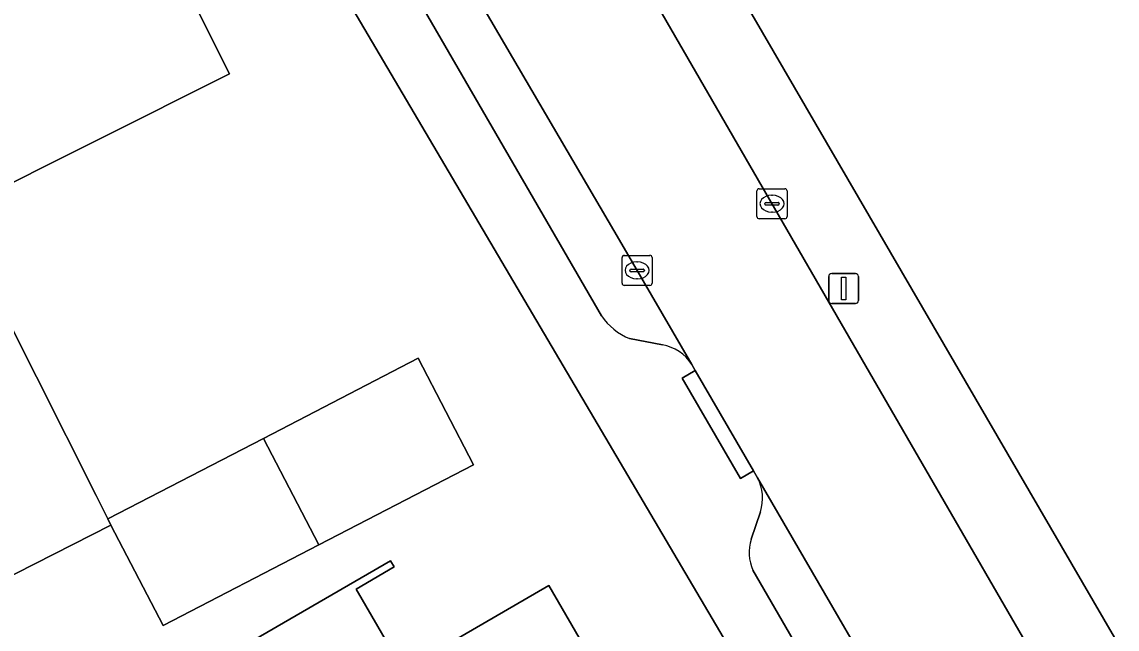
# Model space of a CAD drawing. Extents: x 157320 to 158835, y 386650 to 388491.
# Drawn here: x 157557.12 to 157593.51, y 387592.43 to 387612.62 of the extents above; entities that cross this region are included whole.
import ezdxf

# ---------------------------------------------------------------- set-up
doc = ezdxf.new("R2010")
doc.units = 0
for name, color, linetype in [('IMGEO_Erf', 7, 'Continuous'), ('IMGEO_Kolk', 7, 'Continuous'), ('IMGEO_Lichtmast', 7, 'Continuous'), ('IMGEO_Pand', 7, 'Continuous'), ('IMGEO_Parkeervlak_open', 7, 'Continuous'), ('IMGEO_Rijbaan_lokaal_open', 7, 'Continuous'), ('IMGEO_Voetpad_open', 7, 'Continuous')]:
    doc.layers.add(name, color=color, linetype=linetype)

msp = doc.modelspace()

# ---------------------------------------------------------------- linework, layer by layer
at = {"layer": 'IMGEO_Erf'}
for points in [[(157691.95, 387619.773), (157696.06, 387616.975), (157697.238, 387618.697), (157707.692, 387624.565), (157709.303, 387625.45), (157695.172, 387652.085), (157692.4, 387657.299), (157692.336, 387657.419), (157689.915, 387661.997), (157689.894, 387662.037), (157688.503, 387664.651), (157680.127, 387680.393), (157678.819, 387682.868), (157676.207, 387683.552), (157665.792, 387678.165), (157639.374, 387664.995), (157633.991, 387662.311), (157634.079, 387662.144), (157617.129, 387653.586), (157570.984, 387630.438), (157573.399, 387626.195), (157573.576, 387626.3), (157595.2, 387589.106)], [(157615.927, 387559.839), (157611.374, 387562.193), (157605.111, 387565.47), (157601.282, 387567.578), (157591.851, 387572.768), (157565.719, 387617.13), (157560.875, 387625.389), (157552.086, 387621.025), (157523.261, 387606.675), (157516.796, 387603.48), (157517.241, 387602.962), (157517.52, 387602.638), (157562.957, 387552.907), (157563.938, 387551.687), (157578.677, 387533.351), (157589.022, 387521.485)], [(157555.619, 387604.766), (157559.591, 387596.871), (157559.978, 387596.096), (157565.152, 387598.774), (157570.293, 387601.436), (157572.129, 387597.891), (157566.988, 387595.229), (157561.812, 387592.549), (157560.083, 387595.885), (157556.28, 387593.957)]]:
    msp.add_lwpolyline(points, dxfattribs=at)
for points in [[(157555.215, 387606.486), (157552.713, 387611.421), (157552.103, 387612.624), (157554.807, 387613.947), (157553.681, 387616.145), (157559.863, 387619.203), (157564.017, 387610.895)], [(157574.84, 387575.368), (157570.217, 387572.686), (157568.436, 387575.756), (157569.711, 387576.495), (157566.627, 387581.811), (157563.553, 387587.11), (157562.235, 387586.345), (157560.405, 387589.5), (157565.052, 387592.196), (157569.376, 387594.705), (157569.497, 387594.497), (157568.227, 387593.76), (157569.787, 387591.071), (157571.06, 387591.81), (157574.627, 387593.879), (157577.853, 387588.319), (157581.086, 387582.748), (157577.511, 387580.674), (157576.247, 387579.941), (157577.762, 387577.33), (157579.049, 387578.077), (157579.164, 387577.877)]]:
    msp.add_lwpolyline(points, close=True, dxfattribs=at)
at = {"layer": 'IMGEO_Kolk'}
for p, q in [((157581.547, 387606.149), (157581.547, 387607.001)), ((157581.622, 387607.075), (157582.474, 387607.075)), ((157582.548, 387607.001), (157582.548, 387606.149)), ((157581.806, 387606.569), (157581.806, 387606.581)), ((157581.849, 387606.618), (157582.247, 387606.618)), ((157582.035, 387606.855), (157582.06, 387606.855)), ((157582.29, 387606.581), (157582.29, 387606.569)), ((157582.244, 387606.532), (157581.846, 387606.532)), ((157582.058, 387606.295), (157582.033, 387606.295)), ((157582.474, 387606.075), (157581.622, 387606.075)), ((157577.063, 387603.933), (157577.063, 387604.785)), ((157577.138, 387604.859), (157577.99, 387604.859)), ((157578.064, 387604.785), (157578.064, 387603.933)), ((157577.365, 387604.402), (157577.763, 387604.402)), ((157577.551, 387604.639), (157577.576, 387604.639)), ((157577.322, 387604.353), (157577.322, 387604.365)), ((157577.76, 387604.316), (157577.362, 387604.316)), ((157577.574, 387604.079), (157577.549, 387604.079)), ((157577.806, 387604.365), (157577.806, 387604.353)), ((157577.99, 387603.859), (157577.138, 387603.859))]:
    msp.add_line(p, q, dxfattribs=at)
for points in [[(157581.547, 387606.149), (157581.547, 387607.001)], [(157581.622, 387607.075), (157582.474, 387607.075)], [(157582.548, 387607.001), (157582.548, 387606.149)], [(157582.474, 387606.075), (157581.622, 387606.075)], [(157577.063, 387603.933), (157577.063, 387604.785)], [(157577.138, 387604.859), (157577.99, 387604.859)], [(157578.064, 387604.785), (157578.064, 387603.933)], [(157577.99, 387603.859), (157577.138, 387603.859)]]:
    msp.add_lwpolyline(points, dxfattribs=at)
for centre, radius, start, end in [((157581.624, 387606.999), 0.0765, 91.552, 178.448), ((157581.624, 387606.999), 0.0765, 91.552, 178.448), ((157582.472, 387606.999), 0.0765, 1.552, 88.448), ((157582.472, 387606.999), 0.0765, 1.552, 88.448), ((157581.846, 387606.578), 0.0403, 85.8775, 175.7526), ((157582.251, 387606.58), 0.0386, 1.7309, 96.639), ((157581.843, 387606.568), 0.0366, 178.938, 274.7102), ((157582.247, 387606.575), 0.043, 264.8664, 352.4533), ((157581.624, 387606.151), 0.0765, 181.552, 268.448), ((157581.624, 387606.151), 0.0765, 181.552, 268.448), ((157582.472, 387606.151), 0.0765, 271.552, 358.448), ((157582.472, 387606.151), 0.0765, 271.552, 358.448), ((157577.14, 387604.783), 0.0765, 91.552, 178.448), ((157577.14, 387604.783), 0.0765, 91.552, 178.448), ((157577.988, 387604.783), 0.0765, 1.552, 88.448), ((157577.988, 387604.783), 0.0765, 1.552, 88.448), ((157577.362, 387604.362), 0.0403, 85.8775, 175.7526), ((157577.767, 387604.364), 0.0386, 1.7309, 96.639), ((157577.359, 387604.352), 0.0366, 178.938, 274.7102), ((157577.763, 387604.359), 0.043, 264.8664, 352.4533), ((157577.14, 387603.935), 0.0765, 181.552, 268.448), ((157577.14, 387603.935), 0.0765, 181.552, 268.448), ((157577.988, 387603.935), 0.0765, 271.552, 358.448), ((157577.988, 387603.935), 0.0765, 271.552, 358.448)]:
    msp.add_arc(centre, radius, start, end, dxfattribs=at)
for centre, major_axis, ratio, start_param, end_param in [((157582.034, 387606.575), (-0.387, 0.002), 0.722429, 4.712389, 7.853982), ((157582.059, 387606.575), (-0.39, 0.002), 0.717154, 1.570796, 4.712389), ((157577.55, 387604.359), (-0.387, 0.002), 0.722429, 4.712389, 7.853982), ((157577.575, 387604.359), (-0.39, 0.002), 0.717154, 1.570796, 4.712389)]:
    msp.add_ellipse(centre, major_axis=major_axis, ratio=ratio, start_param=start_param, end_param=end_param, dxfattribs=at)
at = {"layer": 'IMGEO_Lichtmast'}
for p, q in [((157583.931, 387603.356), (157583.931, 387604.156)), ((157583.931, 387604.156), (157583.931, 387603.356)), ((157584.031, 387604.256), (157584.821, 387604.256)), ((157584.821, 387604.256), (157584.031, 387604.256)), ((157584.921, 387604.156), (157584.921, 387603.356)), ((157584.921, 387603.356), (157584.921, 387604.156)), ((157584.821, 387603.256), (157584.031, 387603.256)), ((157584.031, 387603.256), (157584.821, 387603.256))]:
    msp.add_line(p, q, dxfattribs=at)
msp.add_lwpolyline([(157584.351, 387604.131), (157584.501, 387604.131), (157584.501, 387603.381), (157584.351, 387603.381), (157584.351, 387604.131)], dxfattribs=at)
for centre, start, end in [((157584.031, 387604.156), 90, 180), ((157584.031, 387604.156), 90, 180), ((157584.821, 387604.156), 0, 90), ((157584.821, 387604.156), 360, 90), ((157584.031, 387603.356), 180, 270), ((157584.031, 387603.356), 180, 270), ((157584.821, 387603.356), 270, 0), ((157584.821, 387603.356), 270, 0)]:
    msp.add_arc(centre, 0.1, start, end, dxfattribs=at)
at = {"layer": 'IMGEO_Pand'}
for points in [[(157552.713, 387611.421), (157555.215, 387606.486), (157564.017, 387610.895), (157559.863, 387619.203), (157553.681, 387616.145), (157554.807, 387613.947), (157552.103, 387612.624)], [(157566.988, 387595.229), (157572.129, 387597.891), (157570.293, 387601.436), (157565.152, 387598.774)], [(157565.152, 387598.774), (157559.978, 387596.096), (157560.083, 387595.885), (157561.812, 387592.549), (157566.988, 387595.229)], [(157566.627, 387581.811), (157577.853, 387588.319), (157574.627, 387593.879), (157571.06, 387591.81), (157569.787, 387591.071), (157568.227, 387593.76), (157569.497, 387594.497), (157569.376, 387594.705), (157565.052, 387592.196), (157560.405, 387589.5), (157562.235, 387586.345), (157563.553, 387587.11)]]:
    msp.add_lwpolyline(points, close=True, dxfattribs=at)
msp.add_lwpolyline([(157556.28, 387593.957), (157560.083, 387595.885), (157559.978, 387596.096), (157559.591, 387596.871), (157555.619, 387604.766)], dxfattribs=at)
at = {"layer": 'IMGEO_Parkeervlak_open'}
for points in [[(157579.379, 387601.234), (157577.059, 387605.232), (157566.086, 387623.997)], [(157566.089, 387620.624), (157576.38, 387602.845)], [(157577.315, 387602.091), (157578.406, 387601.882)], [(157587.448, 387587.329), (157581.569, 387597.46)], [(157581.665, 387596.329), (157581.355, 387595.417)], [(157581.413, 387594.388), (157584.772, 387588.568)]]:
    msp.add_lwpolyline(points, dxfattribs=at)
for centre, radius, start, end in [((157578.098, 387604.019), 2.081, 214.3417, 247.8917), ((157578.147, 387600.438), 1.467, 32.8559, 79.8183), ((157580.245, 387596.778), 1.489, 342.4463, 27.257), ((157582.745, 387594.979), 1.457, 162.516, 203.9362)]:
    msp.add_arc(centre, radius, start, end, dxfattribs=at)
at = {"layer": 'IMGEO_Rijbaan_lokaal_open'}
msp.add_lwpolyline([(157592.972, 387587.676), (157585.163, 387601.178), (157569.171, 387628.871), (157564.568, 387626.593), (157566.086, 387623.997), (157577.059, 387605.232), (157579.379, 387601.234), (157579.498, 387601.029), (157581.434, 387597.692), (157581.569, 387597.46), (157587.448, 387587.329), (157587.637, 387587.005), (157589.426, 387583.921), (157591.856, 387580.724), (157592.741, 387579.58)], dxfattribs=at)
at = {"layer": 'IMGEO_Voetpad_open'}
for points in [[(157573.576, 387626.3), (157573.399, 387626.195), (157570.984, 387630.438), (157568.84, 387629.444), (157569.171, 387628.871), (157585.163, 387601.178), (157592.972, 387587.676)], [(157566.086, 387623.997), (157564.568, 387626.593), (157564.234, 387627.164), (157560.875, 387625.389), (157565.719, 387617.13), (157591.851, 387572.768), (157601.282, 387567.578), (157605.111, 387565.47), (157611.374, 387562.193), (157615.927, 387559.839)], [(157595.2, 387589.106), (157573.576, 387626.3)], [(157576.38, 387602.845), (157566.089, 387620.624)], [(157578.406, 387601.882), (157577.315, 387602.091)], [(157581.569, 387597.46), (157581.434, 387597.692), (157581.003, 387597.439), (157579.067, 387600.776), (157579.498, 387601.029), (157579.379, 387601.234)], [(157581.355, 387595.417), (157581.665, 387596.329)], [(157584.772, 387588.568), (157581.413, 387594.388)]]:
    msp.add_lwpolyline(points, dxfattribs=at)
msp.add_lwpolyline([(157579.498, 387601.029), (157579.067, 387600.776), (157581.003, 387597.439), (157581.434, 387597.692)], close=True, dxfattribs=at)
for centre, radius, start, end in [((157578.098, 387604.019), 2.081, 214.3417, 247.8917), ((157578.147, 387600.438), 1.467, 32.8559, 79.8183), ((157580.245, 387596.778), 1.489, 342.4463, 27.257), ((157582.745, 387594.979), 1.457, 162.516, 203.9362)]:
    msp.add_arc(centre, radius, start, end, dxfattribs=at)

doc.saveas('drawing.dxf')
